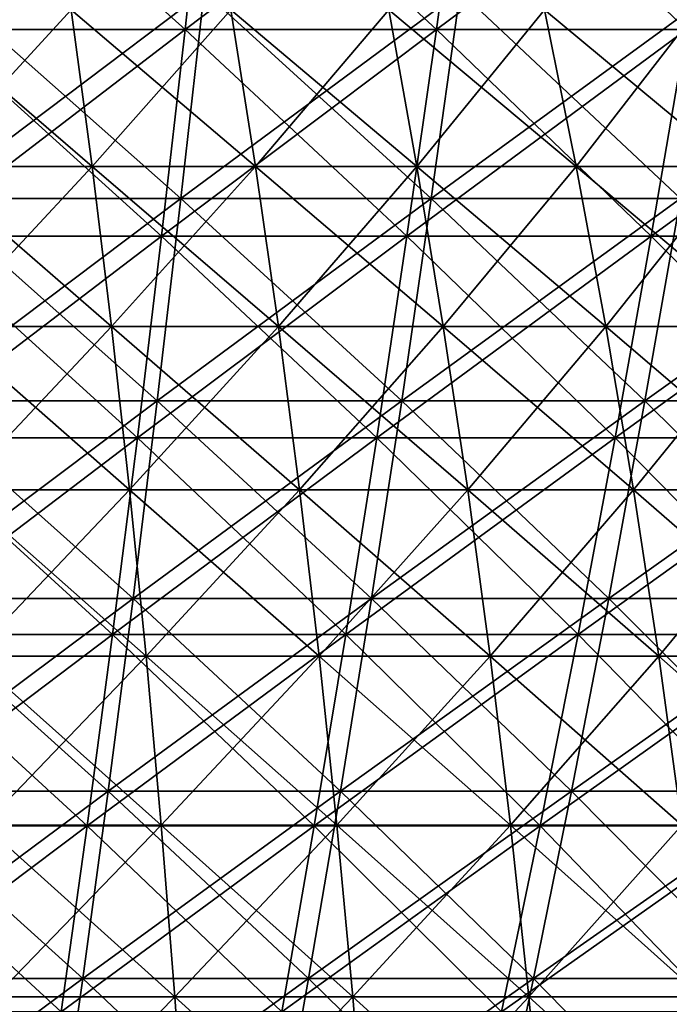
# Model space of a CAD drawing. Header units: millimetres. Extents: x -250 to 250, y 3898 to 4150.
# Tile 427 of 558: x 19 to 33, y 3962 to 3984. Entities that reach past the tile are written whole.
import ezdxf

# ---------------------------------------------------------------- set-up
doc = ezdxf.new("R2010")
doc.units = ezdxf.units.MM
doc.header["$LTSCALE"] = 5.599365
for name, color, linetype in [('10', 7, 'CONTINUOUS'), ('12', 7, 'CONTINUOUS'), ('2', 7, 'CONTINUOUS'), ('3', 7, 'CONTINUOUS'), ('4', 7, 'CONTINUOUS'), ('5', 7, 'CONTINUOUS')]:
    doc.layers.add(name, color=color, linetype=linetype)

msp = doc.modelspace()

# ---------------------------------------------------------------- linework, layer by layer
at = {"layer": '10', "color": 7, "linetype": 'Continuous', "true_color": 0xe0f2ff}
for points in [[(16.849, 3980.636, 88.326), (20.533, 3980.636, 87.543), (16.466, 3984.131, 86.318), (16.849, 3980.636, 88.326)], [(16.466, 3984.131, 86.318), (20.533, 3980.636, 87.543), (20.066, 3984.131, 85.553), (16.466, 3984.131, 86.318)], [(20.533, 3980.636, 87.543), (24.181, 3980.636, 86.606), (20.066, 3984.131, 85.553), (20.533, 3980.636, 87.543)], [(20.066, 3984.131, 85.553), (24.181, 3980.636, 86.606), (23.631, 3984.131, 84.638), (20.066, 3984.131, 85.553)], [(24.181, 3980.636, 86.606), (27.786, 3980.636, 85.518), (23.631, 3984.131, 84.638), (24.181, 3980.636, 86.606)], [(23.631, 3984.131, 84.638), (27.786, 3980.636, 85.518), (27.155, 3984.131, 83.574), (23.631, 3984.131, 84.638)], [(27.786, 3980.636, 85.518), (31.343, 3980.636, 84.279), (27.155, 3984.131, 83.574), (27.786, 3980.636, 85.518)], [(27.155, 3984.131, 83.574), (31.343, 3980.636, 84.279), (30.631, 3984.131, 82.363), (27.155, 3984.131, 83.574)], [(31.343, 3980.636, 84.279), (34.845, 3980.636, 82.892), (30.631, 3984.131, 82.363), (31.343, 3980.636, 84.279)], [(30.631, 3984.131, 82.363), (34.845, 3980.636, 82.892), (34.053, 3984.131, 81.008), (30.631, 3984.131, 82.363)], [(17.206, 3977.064, 90.197), (20.968, 3977.064, 89.397), (16.849, 3980.636, 88.326), (17.206, 3977.064, 90.197)], [(16.849, 3980.636, 88.326), (20.968, 3977.064, 89.397), (20.533, 3980.636, 87.543), (16.849, 3980.636, 88.326)], [(20.968, 3977.064, 89.397), (24.693, 3977.064, 88.441), (20.533, 3980.636, 87.543), (20.968, 3977.064, 89.397)], [(20.533, 3980.636, 87.543), (24.693, 3977.064, 88.441), (24.181, 3980.636, 86.606), (20.533, 3980.636, 87.543)], [(24.693, 3977.064, 88.441), (28.375, 3977.064, 87.329), (24.181, 3980.636, 86.606), (24.693, 3977.064, 88.441)], [(24.181, 3980.636, 86.606), (28.375, 3977.064, 87.329), (27.786, 3980.636, 85.518), (24.181, 3980.636, 86.606)], [(28.375, 3977.064, 87.329), (32.007, 3977.064, 86.064), (27.786, 3980.636, 85.518), (28.375, 3977.064, 87.329)], [(27.786, 3980.636, 85.518), (32.007, 3977.064, 86.064), (31.343, 3980.636, 84.279), (27.786, 3980.636, 85.518)], [(32.007, 3977.064, 86.064), (35.583, 3977.064, 84.648), (31.343, 3980.636, 84.279), (32.007, 3977.064, 86.064)], [(31.343, 3980.636, 84.279), (35.583, 3977.064, 84.648), (34.845, 3980.636, 82.892), (31.343, 3980.636, 84.279)], [(17.536, 3973.419, 91.928), (21.37, 3973.419, 91.113), (17.206, 3977.064, 90.197), (17.536, 3973.419, 91.928)], [(17.206, 3977.064, 90.197), (21.37, 3973.419, 91.113), (20.968, 3977.064, 89.397), (17.206, 3977.064, 90.197)], [(21.37, 3973.419, 91.113), (25.167, 3973.419, 90.139), (20.968, 3977.064, 89.397), (21.37, 3973.419, 91.113)], [(20.968, 3977.064, 89.397), (25.167, 3973.419, 90.139), (24.693, 3977.064, 88.441), (20.968, 3977.064, 89.397)], [(25.167, 3973.419, 90.139), (28.92, 3973.419, 89.006), (24.693, 3977.064, 88.441), (25.167, 3973.419, 90.139)], [(24.693, 3977.064, 88.441), (28.92, 3973.419, 89.006), (28.375, 3977.064, 87.329), (24.693, 3977.064, 88.441)], [(28.92, 3973.419, 89.006), (32.622, 3973.419, 87.717), (28.375, 3977.064, 87.329), (28.92, 3973.419, 89.006)], [(28.375, 3977.064, 87.329), (32.622, 3973.419, 87.717), (32.007, 3977.064, 86.064), (28.375, 3977.064, 87.329)], [(32.622, 3973.419, 87.717), (36.266, 3973.419, 86.274), (32.007, 3977.064, 86.064), (32.622, 3973.419, 87.717)], [(32.007, 3977.064, 86.064), (36.266, 3973.419, 86.274), (35.583, 3977.064, 84.648), (32.007, 3977.064, 86.064)], [(17.84, 3969.708, 93.518), (21.74, 3969.708, 92.689), (17.536, 3973.419, 91.928), (17.84, 3969.708, 93.518)], [(17.536, 3973.419, 91.928), (21.74, 3969.708, 92.689), (21.37, 3973.419, 91.113), (17.536, 3973.419, 91.928)], [(21.74, 3969.708, 92.689), (25.602, 3969.708, 91.697), (21.37, 3973.419, 91.113), (21.74, 3969.708, 92.689)], [(21.37, 3973.419, 91.113), (25.602, 3969.708, 91.697), (25.167, 3973.419, 90.139), (21.37, 3973.419, 91.113)], [(25.602, 3969.708, 91.697), (29.42, 3969.708, 90.545), (25.167, 3973.419, 90.139), (25.602, 3969.708, 91.697)], [(25.167, 3973.419, 90.139), (29.42, 3969.708, 90.545), (28.92, 3973.419, 89.006), (25.167, 3973.419, 90.139)], [(29.42, 3969.708, 90.545), (33.186, 3969.708, 89.233), (28.92, 3973.419, 89.006), (29.42, 3969.708, 90.545)], [(28.92, 3973.419, 89.006), (33.186, 3969.708, 89.233), (32.622, 3973.419, 87.717), (28.92, 3973.419, 89.006)], [(33.186, 3969.708, 89.233), (36.893, 3969.708, 87.765), (32.622, 3973.419, 87.717), (33.186, 3969.708, 89.233)], [(32.622, 3973.419, 87.717), (36.893, 3969.708, 87.765), (36.266, 3973.419, 86.274), (32.622, 3973.419, 87.717)], [(18.115, 3965.936, 94.963), (22.076, 3965.936, 94.121), (17.84, 3969.708, 93.518), (18.115, 3965.936, 94.963)], [(17.84, 3969.708, 93.518), (22.076, 3965.936, 94.121), (21.74, 3969.708, 92.689), (17.84, 3969.708, 93.518)], [(22.076, 3965.936, 94.121), (25.998, 3965.936, 93.114), (21.74, 3969.708, 92.689), (22.076, 3965.936, 94.121)], [(21.74, 3969.708, 92.689), (25.998, 3965.936, 93.114), (25.602, 3969.708, 91.697), (21.74, 3969.708, 92.689)], [(25.998, 3965.936, 93.114), (29.874, 3965.936, 91.944), (25.602, 3969.708, 91.697), (25.998, 3965.936, 93.114)], [(25.602, 3969.708, 91.697), (29.874, 3965.936, 91.944), (29.42, 3969.708, 90.545), (25.602, 3969.708, 91.697)], [(29.874, 3965.936, 91.944), (33.698, 3965.936, 90.612), (29.42, 3969.708, 90.545), (29.874, 3965.936, 91.944)], [(29.42, 3969.708, 90.545), (33.698, 3965.936, 90.612), (33.186, 3969.708, 89.233), (29.42, 3969.708, 90.545)], [(33.698, 3965.936, 90.612), (37.463, 3965.936, 89.122), (33.186, 3969.708, 89.233), (33.698, 3965.936, 90.612)], [(33.186, 3969.708, 89.233), (37.463, 3965.936, 89.122), (36.893, 3969.708, 87.765), (33.186, 3969.708, 89.233)], [(18.363, 3962.109, 96.262), (22.378, 3962.109, 95.408), (18.115, 3965.936, 94.963), (18.363, 3962.109, 96.262)], [(18.115, 3965.936, 94.963), (22.378, 3962.109, 95.408), (22.076, 3965.936, 94.121), (18.115, 3965.936, 94.963)], [(22.378, 3962.109, 95.408), (26.353, 3962.109, 94.388), (22.076, 3965.936, 94.121), (22.378, 3962.109, 95.408)], [(22.076, 3965.936, 94.121), (26.353, 3962.109, 94.388), (25.998, 3965.936, 93.114), (22.076, 3965.936, 94.121)], [(26.353, 3962.109, 94.388), (30.283, 3962.109, 93.201), (25.998, 3965.936, 93.114), (26.353, 3962.109, 94.388)], [(25.998, 3965.936, 93.114), (30.283, 3962.109, 93.201), (29.874, 3965.936, 91.944), (25.998, 3965.936, 93.114)], [(30.283, 3962.109, 93.201), (34.159, 3962.109, 91.851), (29.874, 3965.936, 91.944), (30.283, 3962.109, 93.201)], [(29.874, 3965.936, 91.944), (34.159, 3962.109, 91.851), (33.698, 3965.936, 90.612), (29.874, 3965.936, 91.944)], [(18.582, 3958.234, 97.411), (22.645, 3958.234, 96.548), (18.363, 3962.109, 96.262), (18.582, 3958.234, 97.411)], [(18.363, 3962.109, 96.262), (22.645, 3958.234, 96.548), (22.378, 3962.109, 95.408), (18.363, 3962.109, 96.262)], [(22.645, 3958.234, 96.548), (26.668, 3958.234, 95.515), (22.378, 3962.109, 95.408), (22.645, 3958.234, 96.548)], [(22.378, 3962.109, 95.408), (26.668, 3958.234, 95.515), (26.353, 3962.109, 94.388), (22.378, 3962.109, 95.408)], [(26.668, 3958.234, 95.515), (30.645, 3958.234, 94.314), (26.353, 3962.109, 94.388), (26.668, 3958.234, 95.515)], [(26.353, 3962.109, 94.388), (30.645, 3958.234, 94.314), (30.283, 3962.109, 93.201), (26.353, 3962.109, 94.388)], [(30.645, 3958.234, 94.314), (34.567, 3958.234, 92.948), (30.283, 3962.109, 93.201), (30.645, 3958.234, 94.314)], [(30.283, 3962.109, 93.201), (34.567, 3958.234, 92.948), (34.159, 3962.109, 91.851), (30.283, 3962.109, 93.201)]]:
    msp.add_3dface(points, dxfattribs=at)
at = {"layer": '12', "color": 7, "linetype": 'Continuous', "true_color": 0xe0f2ff}
for points in [[(20.066, 3984.131, -85.553), (16.849, 3980.636, -88.326), (16.466, 3984.131, -86.318), (20.066, 3984.131, -85.553)], [(20.533, 3980.636, -87.543), (16.849, 3980.636, -88.326), (20.066, 3984.131, -85.553), (20.533, 3980.636, -87.543)], [(23.631, 3984.131, -84.638), (20.533, 3980.636, -87.543), (20.066, 3984.131, -85.553), (23.631, 3984.131, -84.638)], [(24.181, 3980.636, -86.606), (20.533, 3980.636, -87.543), (23.631, 3984.131, -84.638), (24.181, 3980.636, -86.606)], [(27.155, 3984.131, -83.574), (24.181, 3980.636, -86.606), (23.631, 3984.131, -84.638), (27.155, 3984.131, -83.574)], [(27.786, 3980.636, -85.518), (24.181, 3980.636, -86.606), (27.155, 3984.131, -83.574), (27.786, 3980.636, -85.518)], [(30.631, 3984.131, -82.363), (27.786, 3980.636, -85.518), (27.155, 3984.131, -83.574), (30.631, 3984.131, -82.363)], [(31.343, 3980.636, -84.279), (27.786, 3980.636, -85.518), (30.631, 3984.131, -82.363), (31.343, 3980.636, -84.279)], [(34.053, 3984.131, -81.008), (31.343, 3980.636, -84.279), (30.631, 3984.131, -82.363), (34.053, 3984.131, -81.008)], [(34.845, 3980.636, -82.892), (31.343, 3980.636, -84.279), (34.053, 3984.131, -81.008), (34.845, 3980.636, -82.892)], [(20.533, 3980.636, -87.543), (17.206, 3977.064, -90.197), (16.849, 3980.636, -88.326), (20.533, 3980.636, -87.543)], [(20.968, 3977.064, -89.397), (17.206, 3977.064, -90.197), (20.533, 3980.636, -87.543), (20.968, 3977.064, -89.397)], [(24.181, 3980.636, -86.606), (20.968, 3977.064, -89.397), (20.533, 3980.636, -87.543), (24.181, 3980.636, -86.606)], [(24.693, 3977.064, -88.441), (20.968, 3977.064, -89.397), (24.181, 3980.636, -86.606), (24.693, 3977.064, -88.441)], [(27.786, 3980.636, -85.518), (24.693, 3977.064, -88.441), (24.181, 3980.636, -86.606), (27.786, 3980.636, -85.518)], [(28.375, 3977.064, -87.329), (24.693, 3977.064, -88.441), (27.786, 3980.636, -85.518), (28.375, 3977.064, -87.329)], [(31.343, 3980.636, -84.279), (28.375, 3977.064, -87.329), (27.786, 3980.636, -85.518), (31.343, 3980.636, -84.279)], [(32.007, 3977.064, -86.064), (28.375, 3977.064, -87.329), (31.343, 3980.636, -84.279), (32.007, 3977.064, -86.064)], [(34.845, 3980.636, -82.892), (32.007, 3977.064, -86.064), (31.343, 3980.636, -84.279), (34.845, 3980.636, -82.892)], [(35.583, 3977.064, -84.648), (32.007, 3977.064, -86.064), (34.845, 3980.636, -82.892), (35.583, 3977.064, -84.648)], [(20.968, 3977.064, -89.397), (17.536, 3973.419, -91.928), (17.206, 3977.064, -90.197), (20.968, 3977.064, -89.397)], [(21.37, 3973.419, -91.113), (17.536, 3973.419, -91.928), (20.968, 3977.064, -89.397), (21.37, 3973.419, -91.113)], [(24.693, 3977.064, -88.441), (21.37, 3973.419, -91.113), (20.968, 3977.064, -89.397), (24.693, 3977.064, -88.441)], [(25.167, 3973.419, -90.139), (21.37, 3973.419, -91.113), (24.693, 3977.064, -88.441), (25.167, 3973.419, -90.139)], [(28.375, 3977.064, -87.329), (25.167, 3973.419, -90.139), (24.693, 3977.064, -88.441), (28.375, 3977.064, -87.329)], [(28.92, 3973.419, -89.006), (25.167, 3973.419, -90.139), (28.375, 3977.064, -87.329), (28.92, 3973.419, -89.006)], [(32.007, 3977.064, -86.064), (28.92, 3973.419, -89.006), (28.375, 3977.064, -87.329), (32.007, 3977.064, -86.064)], [(32.622, 3973.419, -87.717), (28.92, 3973.419, -89.006), (32.007, 3977.064, -86.064), (32.622, 3973.419, -87.717)], [(35.583, 3977.064, -84.648), (32.622, 3973.419, -87.717), (32.007, 3977.064, -86.064), (35.583, 3977.064, -84.648)], [(36.266, 3973.419, -86.274), (32.622, 3973.419, -87.717), (35.583, 3977.064, -84.648), (36.266, 3973.419, -86.274)], [(21.37, 3973.419, -91.113), (17.84, 3969.708, -93.518), (17.536, 3973.419, -91.928), (21.37, 3973.419, -91.113)], [(21.74, 3969.708, -92.689), (17.84, 3969.708, -93.518), (21.37, 3973.419, -91.113), (21.74, 3969.708, -92.689)], [(25.167, 3973.419, -90.139), (21.74, 3969.708, -92.689), (21.37, 3973.419, -91.113), (25.167, 3973.419, -90.139)], [(25.602, 3969.708, -91.697), (21.74, 3969.708, -92.689), (25.167, 3973.419, -90.139), (25.602, 3969.708, -91.697)], [(28.92, 3973.419, -89.006), (25.602, 3969.708, -91.697), (25.167, 3973.419, -90.139), (28.92, 3973.419, -89.006)], [(29.42, 3969.708, -90.545), (25.602, 3969.708, -91.697), (28.92, 3973.419, -89.006), (29.42, 3969.708, -90.545)], [(32.622, 3973.419, -87.717), (29.42, 3969.708, -90.545), (28.92, 3973.419, -89.006), (32.622, 3973.419, -87.717)], [(33.186, 3969.708, -89.233), (29.42, 3969.708, -90.545), (32.622, 3973.419, -87.717), (33.186, 3969.708, -89.233)], [(36.266, 3973.419, -86.274), (33.186, 3969.708, -89.233), (32.622, 3973.419, -87.717), (36.266, 3973.419, -86.274)], [(36.893, 3969.708, -87.765), (33.186, 3969.708, -89.233), (36.266, 3973.419, -86.274), (36.893, 3969.708, -87.765)], [(21.74, 3969.708, -92.689), (18.115, 3965.936, -94.963), (17.84, 3969.708, -93.518), (21.74, 3969.708, -92.689)], [(22.076, 3965.936, -94.121), (18.115, 3965.936, -94.963), (21.74, 3969.708, -92.689), (22.076, 3965.936, -94.121)], [(25.602, 3969.708, -91.697), (22.076, 3965.936, -94.121), (21.74, 3969.708, -92.689), (25.602, 3969.708, -91.697)], [(25.998, 3965.936, -93.114), (22.076, 3965.936, -94.121), (25.602, 3969.708, -91.697), (25.998, 3965.936, -93.114)], [(29.42, 3969.708, -90.545), (25.998, 3965.936, -93.114), (25.602, 3969.708, -91.697), (29.42, 3969.708, -90.545)], [(29.874, 3965.936, -91.944), (25.998, 3965.936, -93.114), (29.42, 3969.708, -90.545), (29.874, 3965.936, -91.944)], [(33.186, 3969.708, -89.233), (29.874, 3965.936, -91.944), (29.42, 3969.708, -90.545), (33.186, 3969.708, -89.233)], [(33.698, 3965.936, -90.612), (29.874, 3965.936, -91.944), (33.186, 3969.708, -89.233), (33.698, 3965.936, -90.612)], [(36.893, 3969.708, -87.765), (33.698, 3965.936, -90.612), (33.186, 3969.708, -89.233), (36.893, 3969.708, -87.765)], [(22.076, 3965.936, -94.121), (18.363, 3962.109, -96.262), (18.115, 3965.936, -94.963), (22.076, 3965.936, -94.121)], [(22.378, 3962.109, -95.408), (18.363, 3962.109, -96.262), (22.076, 3965.936, -94.121), (22.378, 3962.109, -95.408)], [(25.998, 3965.936, -93.114), (22.378, 3962.109, -95.408), (22.076, 3965.936, -94.121), (25.998, 3965.936, -93.114)], [(26.353, 3962.109, -94.388), (22.378, 3962.109, -95.408), (25.998, 3965.936, -93.114), (26.353, 3962.109, -94.388)], [(29.874, 3965.936, -91.944), (26.353, 3962.109, -94.388), (25.998, 3965.936, -93.114), (29.874, 3965.936, -91.944)], [(30.283, 3962.109, -93.201), (26.353, 3962.109, -94.388), (29.874, 3965.936, -91.944), (30.283, 3962.109, -93.201)], [(33.698, 3965.936, -90.612), (30.283, 3962.109, -93.201), (29.874, 3965.936, -91.944), (33.698, 3965.936, -90.612)], [(34.159, 3962.109, -91.851), (30.283, 3962.109, -93.201), (33.698, 3965.936, -90.612), (34.159, 3962.109, -91.851)], [(22.378, 3962.109, -95.408), (18.582, 3958.234, -97.411), (18.363, 3962.109, -96.262), (22.378, 3962.109, -95.408)], [(22.645, 3958.234, -96.548), (18.582, 3958.234, -97.411), (22.378, 3962.109, -95.408), (22.645, 3958.234, -96.548)], [(26.353, 3962.109, -94.388), (22.645, 3958.234, -96.548), (22.378, 3962.109, -95.408), (26.353, 3962.109, -94.388)], [(26.668, 3958.234, -95.515), (22.645, 3958.234, -96.548), (26.353, 3962.109, -94.388), (26.668, 3958.234, -95.515)], [(30.283, 3962.109, -93.201), (26.668, 3958.234, -95.515), (26.353, 3962.109, -94.388), (30.283, 3962.109, -93.201)], [(30.645, 3958.234, -94.314), (26.668, 3958.234, -95.515), (30.283, 3962.109, -93.201), (30.645, 3958.234, -94.314)], [(34.159, 3962.109, -91.851), (30.645, 3958.234, -94.314), (30.283, 3962.109, -93.201), (34.159, 3962.109, -91.851)], [(34.567, 3958.234, -92.948), (30.645, 3958.234, -94.314), (34.159, 3962.109, -91.851), (34.567, 3958.234, -92.948)]]:
    msp.add_3dface(points, dxfattribs=at)
at = {"layer": '2', "color": 251, "linetype": 'Continuous', "true_color": 0x504f50}
for points in [[(22.517, 3979.919, -181.839), (16.906, 3979.919, -182.446), (23.031, 3984.542, -185.992), (22.517, 3979.919, -181.839)], [(23.031, 3984.542, -185.992), (16.906, 3979.919, -182.446), (17.292, 3984.542, -186.613), (23.031, 3984.542, -185.992)], [(28.106, 3979.919, -181.06), (22.517, 3979.919, -181.839), (28.748, 3984.542, -185.195), (28.106, 3979.919, -181.06)], [(28.748, 3984.542, -185.195), (22.517, 3979.919, -181.839), (23.031, 3984.542, -185.992), (28.748, 3984.542, -185.195)], [(33.668, 3979.919, -180.108), (28.106, 3979.919, -181.06), (34.437, 3984.542, -184.222), (33.668, 3979.919, -180.108)], [(34.437, 3984.542, -184.222), (28.106, 3979.919, -181.06), (28.748, 3984.542, -185.195), (34.437, 3984.542, -184.222)], [(21.988, 3975.403, -177.573), (16.51, 3975.403, -178.166), (22.517, 3979.919, -181.839), (21.988, 3975.403, -177.573)], [(22.517, 3979.919, -181.839), (16.51, 3975.403, -178.166), (16.906, 3979.919, -182.446), (22.517, 3979.919, -181.839)], [(27.446, 3975.403, -176.812), (21.988, 3975.403, -177.573), (28.106, 3979.919, -181.06), (27.446, 3975.403, -176.812)], [(28.106, 3979.919, -181.06), (21.988, 3975.403, -177.573), (22.517, 3979.919, -181.839), (28.106, 3979.919, -181.06)], [(32.878, 3975.403, -175.883), (27.446, 3975.403, -176.812), (33.668, 3979.919, -180.108), (32.878, 3975.403, -175.883)], [(33.668, 3979.919, -180.108), (27.446, 3975.403, -176.812), (28.106, 3979.919, -181.06), (33.668, 3979.919, -180.108)], [(38.279, 3975.403, -174.787), (32.878, 3975.403, -175.883), (39.199, 3979.919, -178.986), (38.279, 3975.403, -174.787)], [(39.199, 3979.919, -178.986), (32.878, 3975.403, -175.883), (33.668, 3979.919, -180.108), (39.199, 3979.919, -178.986)], [(21.446, 3970.995, -173.197), (16.103, 3970.995, -173.775), (21.988, 3975.403, -177.573), (21.446, 3970.995, -173.197)], [(21.988, 3975.403, -177.573), (16.103, 3970.995, -173.775), (16.51, 3975.403, -178.166), (21.988, 3975.403, -177.573)], [(26.77, 3970.995, -172.454), (21.446, 3970.995, -173.197), (27.446, 3975.403, -176.812), (26.77, 3970.995, -172.454)], [(27.446, 3975.403, -176.812), (21.446, 3970.995, -173.197), (21.988, 3975.403, -177.573), (27.446, 3975.403, -176.812)], [(32.068, 3970.995, -171.548), (26.77, 3970.995, -172.454), (32.878, 3975.403, -175.883), (32.068, 3970.995, -171.548)], [(32.878, 3975.403, -175.883), (26.77, 3970.995, -172.454), (27.446, 3975.403, -176.812), (32.878, 3975.403, -175.883)], [(37.336, 3970.995, -170.479), (32.068, 3970.995, -171.548), (38.279, 3975.403, -174.787), (37.336, 3970.995, -170.479)], [(38.279, 3975.403, -174.787), (32.068, 3970.995, -171.548), (32.878, 3975.403, -175.883), (38.279, 3975.403, -174.787)], [(20.891, 3966.698, -168.713), (15.686, 3966.698, -169.276), (21.446, 3970.995, -173.197), (20.891, 3966.698, -168.713)], [(21.446, 3970.995, -173.197), (15.686, 3966.698, -169.276), (16.103, 3970.995, -173.775), (21.446, 3970.995, -173.197)], [(26.077, 3966.698, -167.99), (20.891, 3966.698, -168.713), (26.77, 3970.995, -172.454), (26.077, 3966.698, -167.99)], [(26.77, 3970.995, -172.454), (20.891, 3966.698, -168.713), (21.446, 3970.995, -173.197), (26.77, 3970.995, -172.454)], [(31.238, 3966.698, -167.107), (26.077, 3966.698, -167.99), (32.068, 3970.995, -171.548), (31.238, 3966.698, -167.107)], [(32.068, 3970.995, -171.548), (26.077, 3966.698, -167.99), (26.77, 3970.995, -172.454), (32.068, 3970.995, -171.548)], [(36.369, 3966.698, -166.066), (31.238, 3966.698, -167.107), (37.336, 3970.995, -170.479), (36.369, 3966.698, -166.066)], [(37.336, 3970.995, -170.479), (31.238, 3966.698, -167.107), (32.068, 3970.995, -171.548), (37.336, 3970.995, -170.479)], [(20.323, 3962.516, -164.124), (15.259, 3962.516, -164.672), (20.891, 3966.698, -168.713), (20.323, 3962.516, -164.124)], [(20.891, 3966.698, -168.713), (15.259, 3962.516, -164.672), (15.686, 3966.698, -169.276), (20.891, 3966.698, -168.713)], [(25.367, 3962.516, -163.42), (20.323, 3962.516, -164.124), (26.077, 3966.698, -167.99), (25.367, 3962.516, -163.42)], [(26.077, 3966.698, -167.99), (20.323, 3962.516, -164.124), (20.891, 3966.698, -168.713), (26.077, 3966.698, -167.99)], [(30.388, 3962.516, -162.561), (25.367, 3962.516, -163.42), (31.238, 3966.698, -167.107), (30.388, 3962.516, -162.561)], [(31.238, 3966.698, -167.107), (25.367, 3962.516, -163.42), (26.077, 3966.698, -167.99), (31.238, 3966.698, -167.107)], [(35.38, 3962.516, -161.549), (30.388, 3962.516, -162.561), (36.369, 3966.698, -166.066), (35.38, 3962.516, -161.549)], [(36.369, 3966.698, -166.066), (30.388, 3962.516, -162.561), (31.238, 3966.698, -167.107), (36.369, 3966.698, -166.066)], [(19.742, 3958.45, -159.433), (14.823, 3958.45, -159.965), (20.323, 3962.516, -164.124), (19.742, 3958.45, -159.433)], [(20.323, 3962.516, -164.124), (14.823, 3958.45, -159.965), (15.259, 3962.516, -164.672), (20.323, 3962.516, -164.124)], [(24.642, 3958.45, -158.749), (19.742, 3958.45, -159.433), (25.367, 3962.516, -163.42), (24.642, 3958.45, -158.749)], [(25.367, 3962.516, -163.42), (19.742, 3958.45, -159.433), (20.323, 3962.516, -164.124), (25.367, 3962.516, -163.42)], [(29.519, 3958.45, -157.915), (24.642, 3958.45, -158.749), (30.388, 3962.516, -162.561), (29.519, 3958.45, -157.915)], [(30.388, 3962.516, -162.561), (24.642, 3958.45, -158.749), (25.367, 3962.516, -163.42), (30.388, 3962.516, -162.561)], [(34.368, 3958.45, -156.931), (29.519, 3958.45, -157.915), (35.38, 3962.516, -161.549), (34.368, 3958.45, -156.931)], [(35.38, 3962.516, -161.549), (29.519, 3958.45, -157.915), (30.388, 3962.516, -162.561), (35.38, 3962.516, -161.549)]]:
    msp.add_3dface(points, dxfattribs=at)
at = {"layer": '3', "color": 251, "linetype": 'Continuous', "true_color": 0x504f50}
for points in [[(16.906, 3979.919, 182.446), (22.517, 3979.919, 181.839), (17.292, 3984.542, 186.613), (16.906, 3979.919, 182.446)], [(17.292, 3984.542, 186.613), (22.517, 3979.919, 181.839), (23.031, 3984.542, 185.992), (17.292, 3984.542, 186.613)], [(22.517, 3979.919, 181.839), (28.106, 3979.919, 181.06), (23.031, 3984.542, 185.992), (22.517, 3979.919, 181.839)], [(23.031, 3984.542, 185.992), (28.106, 3979.919, 181.06), (28.748, 3984.542, 185.195), (23.031, 3984.542, 185.992)], [(28.106, 3979.919, 181.06), (33.668, 3979.919, 180.108), (28.748, 3984.542, 185.195), (28.106, 3979.919, 181.06)], [(28.748, 3984.542, 185.195), (33.668, 3979.919, 180.108), (34.437, 3984.542, 184.222), (28.748, 3984.542, 185.195)], [(16.51, 3975.403, 178.166), (21.988, 3975.403, 177.573), (16.906, 3979.919, 182.446), (16.51, 3975.403, 178.166)], [(16.906, 3979.919, 182.446), (21.988, 3975.403, 177.573), (22.517, 3979.919, 181.839), (16.906, 3979.919, 182.446)], [(21.988, 3975.403, 177.573), (27.446, 3975.403, 176.812), (22.517, 3979.919, 181.839), (21.988, 3975.403, 177.573)], [(22.517, 3979.919, 181.839), (27.446, 3975.403, 176.812), (28.106, 3979.919, 181.06), (22.517, 3979.919, 181.839)], [(27.446, 3975.403, 176.812), (32.878, 3975.403, 175.883), (28.106, 3979.919, 181.06), (27.446, 3975.403, 176.812)], [(28.106, 3979.919, 181.06), (32.878, 3975.403, 175.883), (33.668, 3979.919, 180.108), (28.106, 3979.919, 181.06)], [(32.878, 3975.403, 175.883), (38.279, 3975.403, 174.787), (33.668, 3979.919, 180.108), (32.878, 3975.403, 175.883)], [(16.103, 3970.995, 173.775), (21.446, 3970.995, 173.197), (16.51, 3975.403, 178.166), (16.103, 3970.995, 173.775)], [(16.51, 3975.403, 178.166), (21.446, 3970.995, 173.197), (21.988, 3975.403, 177.573), (16.51, 3975.403, 178.166)], [(21.446, 3970.995, 173.197), (26.77, 3970.995, 172.454), (21.988, 3975.403, 177.573), (21.446, 3970.995, 173.197)], [(21.988, 3975.403, 177.573), (26.77, 3970.995, 172.454), (27.446, 3975.403, 176.812), (21.988, 3975.403, 177.573)], [(26.77, 3970.995, 172.454), (32.068, 3970.995, 171.548), (27.446, 3975.403, 176.812), (26.77, 3970.995, 172.454)], [(27.446, 3975.403, 176.812), (32.068, 3970.995, 171.548), (32.878, 3975.403, 175.883), (27.446, 3975.403, 176.812)], [(32.068, 3970.995, 171.548), (37.336, 3970.995, 170.479), (32.878, 3975.403, 175.883), (32.068, 3970.995, 171.548)], [(32.878, 3975.403, 175.883), (37.336, 3970.995, 170.479), (38.279, 3975.403, 174.787), (32.878, 3975.403, 175.883)], [(15.686, 3966.698, 169.276), (20.891, 3966.698, 168.713), (16.103, 3970.995, 173.775), (15.686, 3966.698, 169.276)], [(16.103, 3970.995, 173.775), (20.891, 3966.698, 168.713), (21.446, 3970.995, 173.197), (16.103, 3970.995, 173.775)], [(20.891, 3966.698, 168.713), (26.077, 3966.698, 167.99), (21.446, 3970.995, 173.197), (20.891, 3966.698, 168.713)], [(21.446, 3970.995, 173.197), (26.077, 3966.698, 167.99), (26.77, 3970.995, 172.454), (21.446, 3970.995, 173.197)], [(26.077, 3966.698, 167.99), (31.238, 3966.698, 167.107), (26.77, 3970.995, 172.454), (26.077, 3966.698, 167.99)], [(26.77, 3970.995, 172.454), (31.238, 3966.698, 167.107), (32.068, 3970.995, 171.548), (26.77, 3970.995, 172.454)], [(31.238, 3966.698, 167.107), (36.369, 3966.698, 166.066), (32.068, 3970.995, 171.548), (31.238, 3966.698, 167.107)], [(32.068, 3970.995, 171.548), (36.369, 3966.698, 166.066), (37.336, 3970.995, 170.479), (32.068, 3970.995, 171.548)], [(15.259, 3962.516, 164.672), (20.323, 3962.516, 164.124), (15.686, 3966.698, 169.276), (15.259, 3962.516, 164.672)], [(15.686, 3966.698, 169.276), (20.323, 3962.516, 164.124), (20.891, 3966.698, 168.713), (15.686, 3966.698, 169.276)], [(20.323, 3962.516, 164.124), (25.367, 3962.516, 163.42), (20.891, 3966.698, 168.713), (20.323, 3962.516, 164.124)], [(20.891, 3966.698, 168.713), (25.367, 3962.516, 163.42), (26.077, 3966.698, 167.99), (20.891, 3966.698, 168.713)], [(25.367, 3962.516, 163.42), (30.388, 3962.516, 162.561), (26.077, 3966.698, 167.99), (25.367, 3962.516, 163.42)], [(26.077, 3966.698, 167.99), (30.388, 3962.516, 162.561), (31.238, 3966.698, 167.107), (26.077, 3966.698, 167.99)], [(30.388, 3962.516, 162.561), (35.38, 3962.516, 161.549), (31.238, 3966.698, 167.107), (30.388, 3962.516, 162.561)], [(31.238, 3966.698, 167.107), (35.38, 3962.516, 161.549), (36.369, 3966.698, 166.066), (31.238, 3966.698, 167.107)], [(14.823, 3958.45, 159.965), (19.742, 3958.45, 159.433), (15.259, 3962.516, 164.672), (14.823, 3958.45, 159.965)], [(15.259, 3962.516, 164.672), (19.742, 3958.45, 159.433), (20.323, 3962.516, 164.124), (15.259, 3962.516, 164.672)], [(19.742, 3958.45, 159.433), (24.642, 3958.45, 158.749), (20.323, 3962.516, 164.124), (19.742, 3958.45, 159.433)], [(20.323, 3962.516, 164.124), (24.642, 3958.45, 158.749), (25.367, 3962.516, 163.42), (20.323, 3962.516, 164.124)], [(24.642, 3958.45, 158.749), (29.519, 3958.45, 157.915), (25.367, 3962.516, 163.42), (24.642, 3958.45, 158.749)], [(25.367, 3962.516, 163.42), (29.519, 3958.45, 157.915), (30.388, 3962.516, 162.561), (25.367, 3962.516, 163.42)], [(29.519, 3958.45, 157.915), (34.368, 3958.45, 156.931), (30.388, 3962.516, 162.561), (29.519, 3958.45, 157.915)], [(30.388, 3962.516, 162.561), (34.368, 3958.45, 156.931), (35.38, 3962.516, 161.549), (30.388, 3962.516, 162.561)]]:
    msp.add_3dface(points, dxfattribs=at)
at = {"layer": '4', "color": 155, "linetype": 'Continuous', "true_color": 0x4a708c}
for points in [[(22.608, 3983.691, 182.576), (16.975, 3983.691, 183.186), (23.119, 3988.407, 186.701), (22.608, 3983.691, 182.576)], [(23.119, 3988.407, 186.701), (16.975, 3983.691, 183.186), (17.358, 3988.407, 187.324), (23.119, 3988.407, 186.701)], [(28.22, 3983.691, 181.794), (22.608, 3983.691, 182.576), (28.857, 3988.407, 185.9), (28.22, 3983.691, 181.794)], [(28.857, 3988.407, 185.9), (22.608, 3983.691, 182.576), (23.119, 3988.407, 186.701), (28.857, 3988.407, 185.9)], [(33.805, 3983.691, 180.838), (28.22, 3983.691, 181.794), (34.568, 3988.407, 184.923), (33.805, 3983.691, 180.838)], [(34.568, 3988.407, 184.923), (28.22, 3983.691, 181.794), (28.857, 3988.407, 185.9), (34.568, 3988.407, 184.923)], [(22.083, 3979.082, 178.335), (16.58, 3979.082, 178.93), (22.608, 3983.691, 182.576), (22.083, 3979.082, 178.335)], [(22.608, 3983.691, 182.576), (16.58, 3979.082, 178.93), (16.975, 3983.691, 183.186), (22.608, 3983.691, 182.576)], [(27.564, 3979.082, 177.57), (22.083, 3979.082, 178.335), (28.22, 3983.691, 181.794), (27.564, 3979.082, 177.57)], [(28.22, 3983.691, 181.794), (22.083, 3979.082, 178.335), (22.608, 3983.691, 182.576), (28.22, 3983.691, 181.794)], [(33.019, 3979.082, 176.637), (27.564, 3979.082, 177.57), (33.805, 3983.691, 180.838), (33.019, 3979.082, 176.637)], [(33.805, 3983.691, 180.838), (27.564, 3979.082, 177.57), (28.22, 3983.691, 181.794), (33.805, 3983.691, 180.838)], [(38.443, 3979.082, 175.537), (33.019, 3979.082, 176.637), (39.357, 3983.691, 179.712), (38.443, 3979.082, 175.537)], [(39.357, 3983.691, 179.712), (33.019, 3979.082, 176.637), (33.805, 3983.691, 180.838), (39.357, 3983.691, 179.712)], [(21.543, 3974.582, 173.979), (16.175, 3974.582, 174.56), (22.083, 3979.082, 178.335), (21.543, 3974.582, 173.979)], [(22.083, 3979.082, 178.335), (16.175, 3974.582, 174.56), (16.58, 3979.082, 178.93), (22.083, 3979.082, 178.335)], [(26.891, 3974.582, 173.233), (21.543, 3974.582, 173.979), (27.564, 3979.082, 177.57), (26.891, 3974.582, 173.233)], [(27.564, 3979.082, 177.57), (21.543, 3974.582, 173.979), (22.083, 3979.082, 178.335), (27.564, 3979.082, 177.57)], [(32.213, 3974.582, 172.322), (26.891, 3974.582, 173.233), (33.019, 3979.082, 176.637), (32.213, 3974.582, 172.322)], [(33.019, 3979.082, 176.637), (26.891, 3974.582, 173.233), (27.564, 3979.082, 177.57), (33.019, 3979.082, 176.637)], [(37.504, 3974.582, 171.249), (32.213, 3974.582, 172.322), (38.443, 3979.082, 175.537), (37.504, 3974.582, 171.249)], [(38.443, 3979.082, 175.537), (32.213, 3974.582, 172.322), (33.019, 3979.082, 176.637), (38.443, 3979.082, 175.537)], [(20.99, 3970.196, 169.511), (15.76, 3970.196, 170.077), (21.543, 3974.582, 173.979), (20.99, 3970.196, 169.511)], [(21.543, 3974.582, 173.979), (15.76, 3970.196, 170.077), (16.175, 3974.582, 174.56), (21.543, 3974.582, 173.979)], [(26.2, 3970.196, 168.784), (20.99, 3970.196, 169.511), (26.891, 3974.582, 173.233), (26.2, 3970.196, 168.784)], [(26.891, 3974.582, 173.233), (20.99, 3970.196, 169.511), (21.543, 3974.582, 173.979), (26.891, 3974.582, 173.233)], [(31.385, 3970.196, 167.897), (26.2, 3970.196, 168.784), (32.213, 3974.582, 172.322), (31.385, 3970.196, 167.897)], [(32.213, 3974.582, 172.322), (26.2, 3970.196, 168.784), (26.891, 3974.582, 173.233), (32.213, 3974.582, 172.322)], [(36.541, 3970.196, 166.851), (31.385, 3970.196, 167.897), (37.504, 3974.582, 171.249), (36.541, 3970.196, 166.851)], [(37.504, 3974.582, 171.249), (31.385, 3970.196, 167.897), (32.213, 3974.582, 172.322), (37.504, 3974.582, 171.249)], [(20.423, 3965.925, 164.934), (15.334, 3965.925, 165.485), (20.99, 3970.196, 169.511), (20.423, 3965.925, 164.934)], [(20.99, 3970.196, 169.511), (15.334, 3965.925, 165.485), (15.76, 3970.196, 170.077), (20.99, 3970.196, 169.511)], [(25.493, 3965.925, 164.227), (20.423, 3965.925, 164.934), (26.2, 3970.196, 168.784), (25.493, 3965.925, 164.227)], [(26.2, 3970.196, 168.784), (20.423, 3965.925, 164.934), (20.99, 3970.196, 169.511), (26.2, 3970.196, 168.784)], [(30.538, 3965.925, 163.364), (25.493, 3965.925, 164.227), (31.385, 3970.196, 167.897), (30.538, 3965.925, 163.364)], [(31.385, 3970.196, 167.897), (25.493, 3965.925, 164.227), (26.2, 3970.196, 168.784), (31.385, 3970.196, 167.897)], [(35.554, 3965.925, 162.346), (30.538, 3965.925, 163.364), (36.541, 3970.196, 166.851), (35.554, 3965.925, 162.346)], [(36.541, 3970.196, 166.851), (30.538, 3965.925, 163.364), (31.385, 3970.196, 167.897), (36.541, 3970.196, 166.851)], [(19.843, 3961.772, 160.251), (14.899, 3961.772, 160.786), (20.423, 3965.925, 164.934), (19.843, 3961.772, 160.251)], [(20.423, 3965.925, 164.934), (14.899, 3961.772, 160.786), (15.334, 3965.925, 165.485), (20.423, 3965.925, 164.934)], [(24.769, 3961.772, 159.564), (19.843, 3961.772, 160.251), (25.493, 3965.925, 164.227), (24.769, 3961.772, 159.564)], [(25.493, 3965.925, 164.227), (19.843, 3961.772, 160.251), (20.423, 3965.925, 164.934), (25.493, 3965.925, 164.227)], [(29.671, 3961.772, 158.726), (24.769, 3961.772, 159.564), (30.538, 3965.925, 163.364), (29.671, 3961.772, 158.726)], [(30.538, 3965.925, 163.364), (24.769, 3961.772, 159.564), (25.493, 3965.925, 164.227), (30.538, 3965.925, 163.364)], [(34.545, 3961.772, 157.737), (29.671, 3961.772, 158.726), (35.554, 3965.925, 162.346), (34.545, 3961.772, 157.737)], [(35.554, 3965.925, 162.346), (29.671, 3961.772, 158.726), (30.538, 3965.925, 163.364), (35.554, 3965.925, 162.346)]]:
    msp.add_3dface(points, dxfattribs=at)
at = {"layer": '5', "color": 155, "linetype": 'Continuous', "true_color": 0x4a708c}
for points in [[(16.975, 3983.691, -183.186), (22.608, 3983.691, -182.576), (17.358, 3988.407, -187.324), (16.975, 3983.691, -183.186)], [(17.358, 3988.407, -187.324), (22.608, 3983.691, -182.576), (23.119, 3988.407, -186.701), (17.358, 3988.407, -187.324)], [(22.608, 3983.691, -182.576), (28.22, 3983.691, -181.794), (23.119, 3988.407, -186.701), (22.608, 3983.691, -182.576)], [(23.119, 3988.407, -186.701), (28.22, 3983.691, -181.794), (28.857, 3988.407, -185.9), (23.119, 3988.407, -186.701)], [(28.22, 3983.691, -181.794), (33.805, 3983.691, -180.838), (28.857, 3988.407, -185.9), (28.22, 3983.691, -181.794)], [(28.857, 3988.407, -185.9), (33.805, 3983.691, -180.838), (34.568, 3988.407, -184.923), (28.857, 3988.407, -185.9)], [(16.58, 3979.082, -178.93), (22.083, 3979.082, -178.335), (16.975, 3983.691, -183.186), (16.58, 3979.082, -178.93)], [(16.975, 3983.691, -183.186), (22.083, 3979.082, -178.335), (22.608, 3983.691, -182.576), (16.975, 3983.691, -183.186)], [(22.083, 3979.082, -178.335), (27.564, 3979.082, -177.57), (22.608, 3983.691, -182.576), (22.083, 3979.082, -178.335)], [(22.608, 3983.691, -182.576), (27.564, 3979.082, -177.57), (28.22, 3983.691, -181.794), (22.608, 3983.691, -182.576)], [(27.564, 3979.082, -177.57), (33.019, 3979.082, -176.637), (28.22, 3983.691, -181.794), (27.564, 3979.082, -177.57)], [(28.22, 3983.691, -181.794), (33.019, 3979.082, -176.637), (33.805, 3983.691, -180.838), (28.22, 3983.691, -181.794)], [(33.019, 3979.082, -176.637), (38.443, 3979.082, -175.537), (33.805, 3983.691, -180.838), (33.019, 3979.082, -176.637)], [(16.175, 3974.582, -174.56), (21.543, 3974.582, -173.979), (16.58, 3979.082, -178.93), (16.175, 3974.582, -174.56)], [(16.58, 3979.082, -178.93), (21.543, 3974.582, -173.979), (22.083, 3979.082, -178.335), (16.58, 3979.082, -178.93)], [(21.543, 3974.582, -173.979), (26.891, 3974.582, -173.233), (22.083, 3979.082, -178.335), (21.543, 3974.582, -173.979)], [(22.083, 3979.082, -178.335), (26.891, 3974.582, -173.233), (27.564, 3979.082, -177.57), (22.083, 3979.082, -178.335)], [(26.891, 3974.582, -173.233), (32.213, 3974.582, -172.322), (27.564, 3979.082, -177.57), (26.891, 3974.582, -173.233)], [(27.564, 3979.082, -177.57), (32.213, 3974.582, -172.322), (33.019, 3979.082, -176.637), (27.564, 3979.082, -177.57)], [(32.213, 3974.582, -172.322), (37.504, 3974.582, -171.249), (33.019, 3979.082, -176.637), (32.213, 3974.582, -172.322)], [(33.019, 3979.082, -176.637), (37.504, 3974.582, -171.249), (38.443, 3979.082, -175.537), (33.019, 3979.082, -176.637)], [(15.76, 3970.196, -170.077), (20.99, 3970.196, -169.511), (16.175, 3974.582, -174.56), (15.76, 3970.196, -170.077)], [(16.175, 3974.582, -174.56), (20.99, 3970.196, -169.511), (21.543, 3974.582, -173.979), (16.175, 3974.582, -174.56)], [(20.99, 3970.196, -169.511), (26.2, 3970.196, -168.784), (21.543, 3974.582, -173.979), (20.99, 3970.196, -169.511)], [(21.543, 3974.582, -173.979), (26.2, 3970.196, -168.784), (26.891, 3974.582, -173.233), (21.543, 3974.582, -173.979)], [(26.2, 3970.196, -168.784), (31.385, 3970.196, -167.897), (26.891, 3974.582, -173.233), (26.2, 3970.196, -168.784)], [(26.891, 3974.582, -173.233), (31.385, 3970.196, -167.897), (32.213, 3974.582, -172.322), (26.891, 3974.582, -173.233)], [(31.385, 3970.196, -167.897), (36.541, 3970.196, -166.851), (32.213, 3974.582, -172.322), (31.385, 3970.196, -167.897)], [(32.213, 3974.582, -172.322), (36.541, 3970.196, -166.851), (37.504, 3974.582, -171.249), (32.213, 3974.582, -172.322)], [(15.334, 3965.925, -165.485), (20.423, 3965.925, -164.934), (15.76, 3970.196, -170.077), (15.334, 3965.925, -165.485)], [(15.76, 3970.196, -170.077), (20.423, 3965.925, -164.934), (20.99, 3970.196, -169.511), (15.76, 3970.196, -170.077)], [(20.423, 3965.925, -164.934), (25.493, 3965.925, -164.227), (20.99, 3970.196, -169.511), (20.423, 3965.925, -164.934)], [(20.99, 3970.196, -169.511), (25.493, 3965.925, -164.227), (26.2, 3970.196, -168.784), (20.99, 3970.196, -169.511)], [(25.493, 3965.925, -164.227), (30.538, 3965.925, -163.364), (26.2, 3970.196, -168.784), (25.493, 3965.925, -164.227)], [(26.2, 3970.196, -168.784), (30.538, 3965.925, -163.364), (31.385, 3970.196, -167.897), (26.2, 3970.196, -168.784)], [(30.538, 3965.925, -163.364), (35.554, 3965.925, -162.346), (31.385, 3970.196, -167.897), (30.538, 3965.925, -163.364)], [(31.385, 3970.196, -167.897), (35.554, 3965.925, -162.346), (36.541, 3970.196, -166.851), (31.385, 3970.196, -167.897)], [(14.899, 3961.772, -160.786), (19.843, 3961.772, -160.251), (15.334, 3965.925, -165.485), (14.899, 3961.772, -160.786)], [(15.334, 3965.925, -165.485), (19.843, 3961.772, -160.251), (20.423, 3965.925, -164.934), (15.334, 3965.925, -165.485)], [(19.843, 3961.772, -160.251), (24.769, 3961.772, -159.564), (20.423, 3965.925, -164.934), (19.843, 3961.772, -160.251)], [(20.423, 3965.925, -164.934), (24.769, 3961.772, -159.564), (25.493, 3965.925, -164.227), (20.423, 3965.925, -164.934)], [(24.769, 3961.772, -159.564), (29.671, 3961.772, -158.726), (25.493, 3965.925, -164.227), (24.769, 3961.772, -159.564)], [(25.493, 3965.925, -164.227), (29.671, 3961.772, -158.726), (30.538, 3965.925, -163.364), (25.493, 3965.925, -164.227)], [(29.671, 3961.772, -158.726), (34.545, 3961.772, -157.737), (30.538, 3965.925, -163.364), (29.671, 3961.772, -158.726)], [(30.538, 3965.925, -163.364), (34.545, 3961.772, -157.737), (35.554, 3965.925, -162.346), (30.538, 3965.925, -163.364)]]:
    msp.add_3dface(points, dxfattribs=at)

doc.saveas('drawing.dxf')
